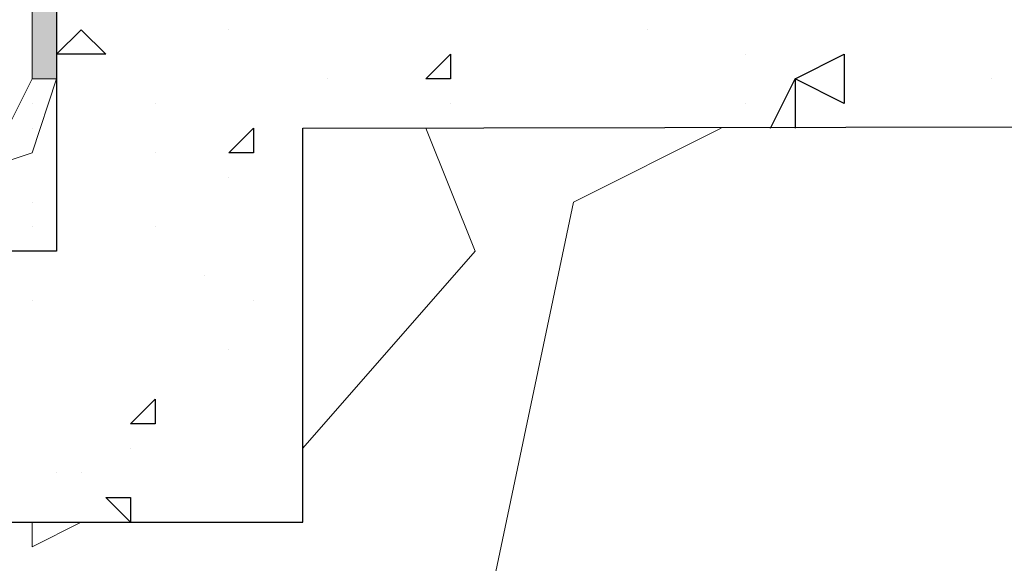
# Model space of a CAD drawing. Header units: metres. Extents: x 5.7 to 89.8, y 4 to 63.5.
# Tile 360 of 475: x 58.546 to 58.932, y 49.466 to 49.678. Entities that reach past the tile are written whole.
import ezdxf

# ---------------------------------------------------------------- set-up
doc = ezdxf.new("R2010")
doc.units = ezdxf.units.M
doc.header["$MEASUREMENT"] = 0
for name, color, linetype in [('PDF17_hatch', 7, 'Continuous'), ('PDF17_hatch-borshi', 7, 'Continuous'), ('PDF17_Isogam', 7, 'Continuous'), ('PDF17_kaff', 7, 'Continuous')]:
    doc.layers.add(name, color=color, linetype=linetype)

msp = doc.modelspace()

# ---------------------------------------------------------------- linework, layer by layer
at = {"layer": 'PDF17_hatch', "lineweight": 25}
for points in [[(58.57054, 49.67452), (58.58017, 49.66489), (58.56091, 49.66489)], [(58.71501, 49.66489), (58.71501, 49.65526), (58.70537, 49.65526)], [(58.8691, 49.64563), (58.84984, 49.65526), (58.8691, 49.66489)], [(58.63796, 49.63599), (58.63796, 49.62636), (58.62832, 49.62636)], [(58.59943, 49.53005), (58.59943, 49.52042), (58.5898, 49.52042)], [(58.5898, 49.49153), (58.5898, 49.4819), (58.58017, 49.49153)]]:
    msp.add_lwpolyline(points, close=True, dxfattribs=at)
for points in [[(58.62832, 49.67452), (58.62832, 49.67452)], [(58.79206, 49.67452), (58.79206, 49.67452)], [(58.83058, 49.66489), (58.83058, 49.66489)], [(58.66685, 49.65526), (58.66685, 49.65526)], [(58.84021, 49.63599), (58.84984, 49.65526), (58.84984, 49.63599)], [(58.92689, 49.65526), (58.92689, 49.65526)], [(58.59943, 49.64563), (58.59943, 49.64563)], [(58.71501, 49.64563), (58.71501, 49.64563)], [(58.83058, 49.64563), (58.83058, 49.64563)], [(58.59943, 49.62636), (58.59943, 49.62636)], [(58.62832, 49.61673), (58.62832, 49.61673)], [(58.59943, 49.59747), (58.59943, 49.59747)], [(58.61869, 49.57821), (58.61869, 49.57821)], [(58.55128, 49.56858), (58.55128, 49.56858)], [(58.63796, 49.56858), (58.63796, 49.56858)], [(58.62832, 49.54931), (58.62832, 49.54931)], [(58.5898, 49.51079), (58.5898, 49.51079)], [(58.56091, 49.50116), (58.56091, 49.50116)], [(58.57054, 49.50116), (58.57054, 49.50116)], [(58.62832, 49.4819), (58.62832, 49.4819)]]:
    msp.add_lwpolyline(points, dxfattribs=at)
at = {"layer": 'PDF17_hatch-borshi', "lineweight": 18}
for points in [[(58.55128, 49.64563), (58.55128, 49.64563)], [(58.55128, 49.64563), (58.55128, 49.64563)], [(58.55128, 49.64563), (58.55128, 49.64563)], [(58.55128, 49.63599), (58.55128, 49.63599)], [(58.65722, 49.51079), (58.72464, 49.58784), (58.70537, 49.63599)], [(58.82095, 49.63599), (58.76316, 49.6071), (58.72464, 49.42411), (58.78242, 49.31816), (58.88837, 49.25075), (58.92689, 49.27964)], [(58.55128, 49.6071), (58.55128, 49.6071)], [(58.55128, 49.6071), (58.55128, 49.6071)], [(58.55128, 49.6071), (58.55128, 49.6071)], [(58.56091, 49.6071), (58.56091, 49.6071)], [(58.55128, 49.59747), (58.55128, 49.59747)], [(58.55128, 49.58784), (58.55128, 49.58784)], [(58.55128, 49.4819), (58.55128, 49.47226), (58.57054, 49.4819)]]:
    msp.add_lwpolyline(points, dxfattribs=at)
at = {"layer": 'PDF17_Isogam', "lineweight": 13}
for points in [[(57.88672, 49.75157), (57.90598, 49.78046), (57.93488, 49.79009), (58.19492, 49.79009), (58.21418, 49.78046), (58.22381, 49.7612), (58.22381, 49.65526), (58.23345, 49.63599), (58.24308, 49.62636), (58.52238, 49.62636), (58.54164, 49.63599), (58.55128, 49.65526), (58.55128, 49.7612), (58.56091, 49.78046), (58.58017, 49.79009), (63.78102, 49.79009)], [(58.21418, 49.65526), (58.22381, 49.62636), (58.24308, 49.61673), (58.52238, 49.61673), (58.55128, 49.62636), (58.56091, 49.65526), (58.55128, 49.65526)]]:
    msp.add_lwpolyline(points, dxfattribs=at)
at = {"layer": 'PDF17_Isogam', "transparency": 33554559}
for points in [[(58.55128, 49.65526), (58.56091, 49.65526), (58.55128, 49.7612)], [(58.56091, 49.65526), (58.55128, 49.7612), (58.56091, 49.7612)]]:
    msp.add_solid(points, dxfattribs=at)
at = {"layer": 'PDF17_kaff', "lineweight": 30}
for points in [[(63.8388, 49.75157), (58.56091, 49.75157), (58.56091, 49.58784), (58.21418, 49.58784)], [(58.21418, 49.4819), (58.65722, 49.4819), (58.65722, 49.63599), (63.81954, 49.64563)]]:
    msp.add_lwpolyline(points, dxfattribs=at)

doc.saveas('drawing.dxf')
